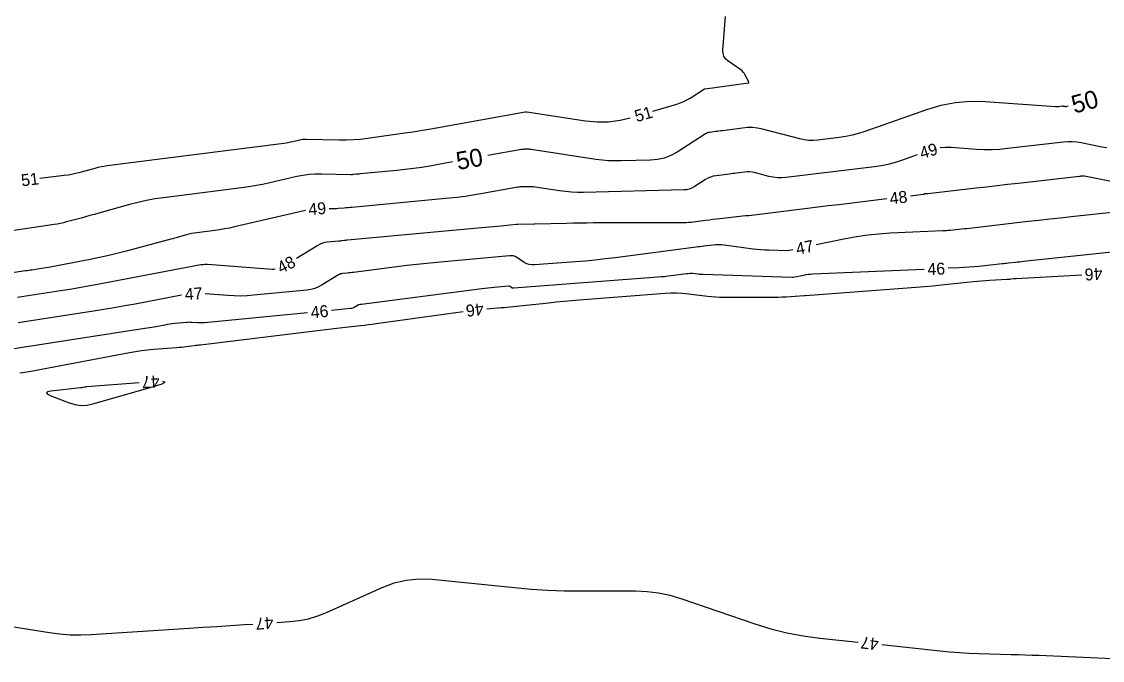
# Model space of a CAD drawing. Extents: x 2384780 to 2405861, y 547869 to 573706.
# Drawn here: x 2396311.9 to 2396492.9, y 552409.7 to 552516.8 of the extents above; entities that cross this region are included whole.
import ezdxf

# ---------------------------------------------------------------- set-up
doc = ezdxf.new("R2010")
doc.units = 0
doc.layers.add('Old_Level_60', color=7, linetype='Continuous')
doc.layers.add('Old_Level_61', color=7, linetype='Continuous')

msp = doc.modelspace()

# ---------------------------------------------------------------- linework, layer by layer
at = {"layer": 'Old_Level_60'}
for points in [[(2396417.6325, 552501.8185), (2396421.64225, 552503.0065), (2396422.2235, 552503.201), (2396422.78675, 552503.43475), (2396423.33175, 552503.708), (2396423.859, 552504.0205), (2396426.258, 552505.55875), (2396426.26775, 552505.56425), (2396426.278, 552505.5685), (2396426.2885, 552505.57175), (2396426.2995, 552505.57375), (2396426.336, 552505.57825), (2396426.344, 552505.57925), (2396426.35175, 552505.58025), (2396426.35975, 552505.58125), (2396426.3675, 552505.58225), (2396433.643, 552506.574), (2396433.67575, 552506.5835), (2396433.69625, 552506.601), (2396433.70425, 552506.6265), (2396433.7, 552506.6605), (2396433.666, 552506.784), (2396433.658, 552506.81025), (2396433.6485, 552506.836), (2396433.63775, 552506.861), (2396433.62575, 552506.88575), (2396433.0545, 552507.9685), (2396432.9205, 552508.19025), (2396432.76325, 552508.39175), (2396432.583, 552508.57275), (2396432.37975, 552508.73325), (2396430.20525, 552510.25475), (2396429.80275, 552510.61075), (2396429.5275, 552511.02725), (2396429.3795, 552511.504), (2396429.3585, 552512.041), (2396429.78275, 552517.69475)], [(2396314.887, 552490.5835), (2396318.99925, 552491.079), (2396319.72475, 552491.1805), (2396320.44475, 552491.30925), (2396321.15925, 552491.4655), (2396321.86825, 552491.649), (2396324.17575, 552492.2935), (2396324.672, 552492.4225), (2396325.172, 552492.53325), (2396325.67575, 552492.6255), (2396326.18325, 552492.69975), (2396355.791, 552496.4805), (2396356.165, 552496.533), (2396356.5375, 552496.59475), (2396356.90825, 552496.6655), (2396357.27725, 552496.74575), (2396358.48025, 552497.0225), (2396358.739, 552497.07375), (2396358.99925, 552497.10875), (2396359.26125, 552497.1275), (2396359.52475, 552497.13), (2396365.06625, 552497.01475), (2396366.25225, 552497.014), (2396367.4355, 552497.06125), (2396368.61575, 552497.1565), (2396369.793, 552497.2995), (2396376.0495, 552498.1885), (2396377.38925, 552498.385), (2396378.727, 552498.594), (2396380.06275, 552498.815), (2396381.3965, 552499.048), (2396396.25375, 552501.7155), (2396396.27975, 552501.7195), (2396396.30575, 552501.72275), (2396396.33175, 552501.72475), (2396396.35775, 552501.72575), (2396396.4435, 552501.72775), (2396396.46175, 552501.72775), (2396396.48, 552501.727), (2396396.49825, 552501.7255), (2396396.51625, 552501.72325), (2396406.35225, 552500.223), (2396408.29025, 552500.03325), (2396410.21375, 552500.0575), (2396412.12275, 552500.2955), (2396413.794, 552500.69425)], [(2396493.71725, 552495.657), (2396492.82775, 552495.789), (2396489.3885, 552496.504), (2396488.65, 552496.62725), (2396487.909, 552496.6905), (2396487.16525, 552496.6935), (2396486.419, 552496.6365), (2396477.06025, 552495.54825), (2396475.75975, 552495.4275), (2396474.45775, 552495.3675), (2396473.1545, 552495.36825), (2396471.84975, 552495.42975), (2396467.5855, 552495.73), (2396466.678, 552495.748), (2396465.783, 552495.67375), (2396465.744, 552495.66625)], [(2396461.92475, 552494.5025), (2396459.10775, 552493.50575), (2396458.04575, 552493.16225), (2396456.96975, 552492.879), (2396455.87975, 552492.65525), (2396454.77575, 552492.49175), (2396439.90525, 552490.7015), (2396439.1925, 552490.64875), (2396438.4845, 552490.66325), (2396437.78075, 552490.7445), (2396437.08175, 552490.8925), (2396434.64425, 552491.528), (2396434.23575, 552491.61375), (2396433.82475, 552491.65875), (2396433.41125, 552491.663), (2396432.9955, 552491.6265), (2396431.633, 552491.44075), (2396431.341, 552491.4015), (2396431.04875, 552491.363), (2396430.7565, 552491.3255), (2396430.46425, 552491.28875), (2396428.21675, 552491.0095), (2396427.74425, 552490.9245), (2396427.29025, 552490.789), (2396426.85425, 552490.60275), (2396426.4365, 552490.36625), (2396424.56225, 552489.1645), (2396424.151, 552488.9375), (2396423.72125, 552488.77225), (2396423.2725, 552488.66825), (2396422.80475, 552488.62575), (2396406.028, 552488.209), (2396405.0155, 552488.20625), (2396404.006, 552488.24775), (2396402.99925, 552488.334), (2396401.99525, 552488.4645), (2396397.88425, 552489.0915), (2396397.6, 552489.1285), (2396397.31525, 552489.15325), (2396397.0295, 552489.16525), (2396396.743, 552489.165), (2396395.80575, 552489.1435), (2396395.6055, 552489.135), (2396395.40575, 552489.119), (2396395.207, 552489.095), (2396395.00875, 552489.06325), (2396388.8135, 552487.951), (2396387.484, 552487.72675), (2396386.1505, 552487.531), (2396384.8135, 552487.36325), (2396383.47225, 552487.22375), (2396367.19925, 552485.7045), (2396366.87825, 552485.6745), (2396366.55725, 552485.6445), (2396366.23625, 552485.6145), (2396365.91525, 552485.5845), (2396364.8665, 552485.4865), (2396364.6415, 552485.46875), (2396364.4165, 552485.4575), (2396364.19125, 552485.4525), (2396363.96575, 552485.454), (2396363.37475, 552485.46625)], [(2396501.4165, 552488.63325), (2396489.94875, 552490.9265), (2396489.864, 552490.94025), (2396489.779, 552490.94725), (2396489.6935, 552490.948), (2396489.60775, 552490.94225), (2396489.32725, 552490.91275), (2396489.26725, 552490.90625), (2396489.20725, 552490.89975), (2396489.14725, 552490.893), (2396489.087, 552490.88625), (2396478.81725, 552489.71), (2396477.0585, 552489.50825), (2396475.29975, 552489.30575), (2396473.54125, 552489.10225), (2396471.78275, 552488.89825), (2396463.672, 552487.955), (2396463.6245, 552487.9505), (2396463.57675, 552487.9485), (2396463.529, 552487.9485), (2396463.48125, 552487.95075), (2396463.32525, 552487.96175), (2396463.292, 552487.96225), (2396463.25925, 552487.95975), (2396463.22675, 552487.9535), (2396463.195, 552487.944), (2396463.01475, 552487.88025), (2396462.976, 552487.86775), (2396462.9365, 552487.85725), (2396462.8965, 552487.84925), (2396462.85625, 552487.84325), (2396460.78275, 552487.5935)], [(2396456.8115, 552487.1155), (2396448.76925, 552486.14725), (2396447.01825, 552485.93525), (2396445.2675, 552485.721), (2396443.517, 552485.5045), (2396441.76675, 552485.28575), (2396433.713, 552484.274), (2396433.65625, 552484.26875), (2396433.59975, 552484.267), (2396433.543, 552484.269), (2396433.4865, 552484.27475), (2396433.3015, 552484.299), (2396433.262, 552484.303), (2396433.22225, 552484.3045), (2396433.1825, 552484.3035), (2396433.143, 552484.30025), (2396428.85575, 552483.796), (2396428.25025, 552483.724), (2396427.645, 552483.65), (2396427.04, 552483.574), (2396426.43525, 552483.49625), (2396424.45975, 552483.239), (2396424.03625, 552483.19075), (2396423.6115, 552483.15575), (2396423.186, 552483.1345), (2396422.7595, 552483.1265), (2396407.70425, 552483.085), (2396406.5635, 552483.07875), (2396405.423, 552483.066), (2396404.28225, 552483.04725), (2396403.14175, 552483.022), (2396397.8455, 552482.8905), (2396397.83275, 552482.8905), (2396397.81975, 552482.891), (2396397.807, 552482.892), (2396397.7945, 552482.89375), (2396397.753, 552482.9), (2396397.744, 552482.90125), (2396397.735, 552482.902), (2396397.726, 552482.9025), (2396397.71725, 552482.9025), (2396395.002, 552482.84025), (2396394.978, 552482.83925), (2396394.95375, 552482.83725), (2396394.92975, 552482.8345), (2396394.906, 552482.8305), (2396394.828, 552482.8165), (2396394.81125, 552482.81375), (2396394.7945, 552482.81125), (2396394.77775, 552482.80925), (2396394.76075, 552482.8075), (2396391.6055, 552482.513), (2396390.92925, 552482.44975), (2396390.253, 552482.387), (2396389.577, 552482.3245), (2396388.90075, 552482.26225), (2396366.43525, 552480.19575), (2396366.29125, 552480.18175), (2396366.14725, 552480.1665), (2396366.0035, 552480.15), (2396365.85975, 552480.13225), (2396365.39075, 552480.0715), (2396365.29025, 552480.059), (2396365.1895, 552480.0475), (2396365.08875, 552480.03675), (2396364.988, 552480.02675), (2396363.04875, 552479.84575), (2396362.64075, 552479.78425), (2396362.24775, 552479.67775), (2396361.87, 552479.52625), (2396361.50725, 552479.3295), (2396357.9275, 552477.12)], [(2396359.4075, 552485.14925), (2396347.51475, 552482.41325), (2396346.6925, 552482.23475), (2396345.8665, 552482.07675), (2396345.037, 552481.93925), (2396344.2035, 552481.82225), (2396341.185, 552481.437), (2396340.74725, 552481.373), (2396340.31275, 552481.29325), (2396339.88125, 552481.19775), (2396339.453, 552481.0865), (2396338.0595, 552480.69725), (2396337.76075, 552480.61425), (2396337.46175, 552480.53175), (2396337.16275, 552480.45), (2396336.8635, 552480.36925), (2396329.602, 552478.414), (2396328.04275, 552478.00975), (2396326.4765, 552477.63525), (2396324.90375, 552477.29), (2396323.324, 552476.9745), (2396316.337, 552475.64675), (2396315.9595, 552475.57675), (2396315.5815, 552475.51), (2396315.20275, 552475.4465), (2396314.8235, 552475.38625), (2396313.58375, 552475.19475), (2396313.31825, 552475.15375), (2396313.0525, 552475.1135), (2396312.7865, 552475.0735), (2396312.52075, 552475.034), (2396298.5205, 552472.96475)], [(2396496.175, 552484.99025), (2396487.737, 552484.1015), (2396485.929, 552483.909), (2396484.1215, 552483.7125), (2396482.3145, 552483.51175), (2396480.508, 552483.307), (2396470.66, 552482.179), (2396470.21625, 552482.12875), (2396469.77225, 552482.0795), (2396469.32825, 552482.03125), (2396468.88425, 552481.98425), (2396467.4335, 552481.832), (2396467.12225, 552481.80175), (2396466.811, 552481.77625), (2396466.499, 552481.7555), (2396466.187, 552481.7395), (2396457.37625, 552481.35425), (2396455.493, 552481.234), (2396453.619, 552481.03825), (2396451.75475, 552480.767), (2396449.89975, 552480.42025), (2396444.97125, 552479.39575)], [(2396441.055, 552478.582), (2396440.1705, 552478.398), (2396440.16375, 552478.39675), (2396440.15675, 552478.39575), (2396440.15, 552478.395), (2396440.143, 552478.3945), (2396440.1205, 552478.3935), (2396440.11575, 552478.39325), (2396440.11075, 552478.39325), (2396440.106, 552478.39325), (2396440.10125, 552478.3935), (2396437.03575, 552478.4985), (2396436.3795, 552478.529), (2396435.7245, 552478.57525), (2396435.071, 552478.63725), (2396434.41875, 552478.71525), (2396429.5825, 552479.353), (2396429.114, 552479.4), (2396428.64525, 552479.418), (2396428.17625, 552479.40675), (2396427.707, 552479.366), (2396426.17375, 552479.18575), (2396425.8455, 552479.14675), (2396425.517, 552479.1065), (2396425.189, 552479.0655), (2396424.86075, 552479.02325), (2396411.3025, 552477.258), (2396409.64275, 552477.053), (2396407.98075, 552476.87), (2396406.31625, 552476.709), (2396404.64975, 552476.57), (2396397.79325, 552476.04375), (2396397.33925, 552476.04425), (2396396.90325, 552476.1165), (2396396.48575, 552476.26075), (2396396.0865, 552476.477), (2396394.81175, 552477.3005), (2396394.53225, 552477.45125), (2396394.24, 552477.5505), (2396393.93525, 552477.598), (2396393.61775, 552477.594), (2396381.42025, 552476.472), (2396379.7445, 552476.31), (2396378.07075, 552476.133), (2396376.3985, 552475.9405), (2396374.728, 552475.73275), (2396367.439, 552474.792), (2396367.1875, 552474.76075), (2396366.93575, 552474.73175), (2396366.68375, 552474.70475), (2396366.4315, 552474.68), (2396365.607, 552474.603), (2396365.4335, 552474.577), (2396365.2665, 552474.53175), (2396365.10575, 552474.46725), (2396364.9515, 552474.38375), (2396362.20125, 552472.686), (2396361.5995, 552472.3595), (2396360.97275, 552472.107), (2396360.321, 552471.92875), (2396359.644, 552471.8245), (2396350.69475, 552470.95425), (2396349.6175, 552470.873), (2396348.54, 552470.83825), (2396347.46175, 552470.85075), (2396346.38325, 552470.90975), (2396342.618, 552471.19775)], [(2396505.12875, 552479.2895), (2396479.75225, 552476.617), (2396479.39325, 552476.57875), (2396479.03425, 552476.53975), (2396478.6755, 552476.5), (2396478.31675, 552476.45925), (2396477.145, 552476.325), (2396476.894, 552476.29675), (2396476.64275, 552476.26875), (2396476.3915, 552476.2415), (2396476.14025, 552476.21475), (2396472.265, 552475.8085), (2396471.434, 552475.7275), (2396470.60225, 552475.6595), (2396469.76925, 552475.604), (2396468.93575, 552475.56125), (2396467.0975, 552475.481)], [(2396354.36375, 552475.32975), (2396354.32775, 552475.321), (2396354.0805, 552475.293), (2396353.8275, 552475.29675), (2396342.98325, 552476.126), (2396342.875, 552476.132), (2396342.7665, 552476.13325), (2396342.65825, 552476.13), (2396342.55, 552476.122), (2396342.1965, 552476.0885), (2396342.121, 552476.0805), (2396342.0455, 552476.07075), (2396341.9705, 552476.059), (2396341.8955, 552476.04575), (2396324.56975, 552472.7535), (2396323.02625, 552472.467), (2396321.48025, 552472.194), (2396319.932, 552471.93425), (2396318.38125, 552471.688), (2396313.3125, 552470.905), (2396312.226, 552470.738), (2396311.1395, 552470.57275)], [(2396463.10125, 552475.30625), (2396444.44475, 552474.4905), (2396444.053, 552474.4655), (2396443.66325, 552474.42475), (2396443.2755, 552474.3685), (2396442.88975, 552474.29625), (2396441.141, 552473.93275), (2396441.11725, 552473.92825), (2396441.0935, 552473.92475), (2396441.0695, 552473.92225), (2396441.0455, 552473.92075), (2396440.9665, 552473.917), (2396440.94975, 552473.91625), (2396440.93275, 552473.916), (2396440.916, 552473.916), (2396440.899, 552473.9165), (2396426.07075, 552474.42475), (2396425.8385, 552474.4355), (2396425.60675, 552474.452), (2396425.3755, 552474.474), (2396425.14475, 552474.5015), (2396424.27225, 552474.6165), (2396424.1705, 552474.62675), (2396424.06875, 552474.63075), (2396423.96675, 552474.62825), (2396423.865, 552474.6195), (2396423.532, 552474.58025), (2396423.4605, 552474.57175), (2396423.38925, 552474.563), (2396423.318, 552474.55425), (2396423.24675, 552474.545), (2396420.68075, 552474.211), (2396420.1305, 552474.143), (2396419.5795, 552474.08225), (2396419.02775, 552474.029), (2396418.47525, 552473.98275), (2396394.35375, 552472.13125), (2396394.25325, 552472.1315), (2396394.15675, 552472.1475), (2396394.06425, 552472.1795), (2396393.976, 552472.22725), (2396393.69375, 552472.4095), (2396393.632, 552472.443), (2396393.56725, 552472.46475), (2396393.49975, 552472.47525), (2396393.4295, 552472.4745), (2396391.02025, 552472.25275), (2396390.50425, 552472.203), (2396389.98875, 552472.1485), (2396389.47375, 552472.08925), (2396388.95925, 552472.02525), (2396368.8, 552469.424), (2396368.74125, 552469.41675), (2396368.6825, 552469.40975), (2396368.6235, 552469.4035), (2396368.56475, 552469.39775), (2396368.372, 552469.37975), (2396368.3315, 552469.37375), (2396368.2925, 552469.36325), (2396368.255, 552469.348), (2396368.219, 552469.3285), (2396367.57675, 552468.932), (2396367.436, 552468.85575), (2396367.28975, 552468.79675), (2396367.1375, 552468.75525), (2396366.97925, 552468.73075), (2396363.7545, 552468.41725)], [(2396389.789, 552468.70425), (2396392.1865, 552468.8925), (2396392.70125, 552468.93475), (2396393.21575, 552468.9805), (2396393.73, 552469.0295), (2396394.24375, 552469.08225), (2396400.175, 552469.71075), (2396401.44625, 552469.841), (2396402.7185, 552469.963), (2396403.9915, 552470.0765), (2396405.265, 552470.18125), (2396419.68075, 552471.3205), (2396420.657, 552471.37275), (2396421.63225, 552471.37525), (2396422.60625, 552471.32775), (2396423.579, 552471.23025), (2396426.755, 552470.8305), (2396427.43625, 552470.75525), (2396428.119, 552470.701), (2396428.80275, 552470.66775), (2396429.48825, 552470.65525), (2396437.29975, 552470.632), (2396437.9625, 552470.63575), (2396438.62475, 552470.65025), (2396439.287, 552470.67575), (2396439.94875, 552470.7125), (2396443.00225, 552470.907), (2396443.01925, 552470.908), (2396443.036, 552470.90925), (2396443.053, 552470.9105), (2396443.06975, 552470.91175), (2396443.12475, 552470.91575), (2396443.13675, 552470.91675), (2396443.1485, 552470.9175), (2396443.16025, 552470.9185), (2396443.172, 552470.91925), (2396460.244, 552472.19325), (2396461.68, 552472.306), (2396463.11525, 552472.43), (2396464.54925, 552472.56475), (2396465.98225, 552472.711), (2396471.28475, 552473.27175), (2396471.9765, 552473.3405), (2396472.66875, 552473.4005), (2396473.362, 552473.4515), (2396474.05575, 552473.49375), (2396476.99225, 552473.65325), (2396477.14375, 552473.6625), (2396477.295, 552473.6735), (2396477.446, 552473.6865), (2396477.59675, 552473.7015), (2396478.0895, 552473.75325), (2396478.19525, 552473.76375), (2396478.30075, 552473.773), (2396478.40675, 552473.78075), (2396478.51275, 552473.78725), (2396489.48775, 552474.3945)], [(2396338.64, 552470.9695), (2396330.85475, 552469.49), (2396329.1195, 552469.16825), (2396327.38175, 552468.86125), (2396325.6415, 552468.56925), (2396323.89875, 552468.29225), (2396311.25925, 552466.34)], [(2396359.77325, 552468.03), (2396342.5225, 552466.3525), (2396342.22375, 552466.32975), (2396341.92475, 552466.32025), (2396341.62575, 552466.32375), (2396341.32675, 552466.34), (2396340.34925, 552466.41475), (2396340.13975, 552466.42625), (2396339.9305, 552466.429), (2396339.72125, 552466.4225), (2396339.51225, 552466.40725), (2396337.5235, 552466.2185), (2396337.098, 552466.17325), (2396336.674, 552466.118), (2396336.2515, 552466.053), (2396335.83025, 552465.978), (2396334.0515, 552465.64), (2396333.67, 552465.56925), (2396333.288, 552465.50175), (2396332.9055, 552465.4375), (2396332.5225, 552465.37675), (2396308.0015, 552461.58875)], [(2396311.58, 552457.93775), (2396312.3625, 552458.063), (2396313.143, 552458.20275), (2396329.9465, 552461.377), (2396330.94025, 552461.55075), (2396331.93725, 552461.69775), (2396332.938, 552461.8175), (2396333.9425, 552461.9105), (2396337.83725, 552462.218), (2396338.2375, 552462.25175), (2396338.637, 552462.28975), (2396339.03625, 552462.33225), (2396339.435, 552462.37875), (2396340.737, 552462.5385), (2396341.016, 552462.57275), (2396341.29525, 552462.607), (2396341.57425, 552462.641), (2396341.85325, 552462.67525), (2396361.8995, 552465.13325), (2396362.82825, 552465.2455), (2396363.75725, 552465.35475), (2396364.68675, 552465.461), (2396365.6165, 552465.56425), (2396368.65425, 552465.89625), (2396369.30475, 552465.97), (2396369.955, 552466.04825), (2396370.6045, 552466.13125), (2396371.25325, 552466.21875), (2396385.8165, 552468.2415)], [(2396331.55275, 552456.28925), (2396322.79275, 552455.59775), (2396322.6845, 552455.58775), (2396322.57675, 552455.575), (2396322.4695, 552455.559), (2396322.3625, 552455.54025), (2396322.01375, 552455.4745), (2396321.939, 552455.461), (2396321.864, 552455.449), (2396321.78875, 552455.4385), (2396321.71325, 552455.42925), (2396316.75375, 552454.875), (2396316.20375, 552454.77075), (2396316.005, 552454.61975), (2396316.1575, 552454.42225), (2396316.66125, 552454.17825)], [(2396316.66125, 552454.17825), (2396319.8315, 552452.93075), (2396320.806, 552452.632), (2396321.78875, 552452.50025), (2396322.7795, 552452.53525), (2396323.7785, 552452.73725), (2396333.79525, 552455.58475), (2396335.39525, 552456.0965), (2396335.9025, 552456.41225), (2396335.53975, 552456.486)], [(2396252.80525, 552430.2845), (2396273.22475, 552423.2675), (2396276.629, 552422.16625), (2396280.0665, 552421.19075), (2396283.537, 552420.34075), (2396287.041, 552419.6165), (2396298.541, 552417.45625), (2396301.00675, 552417.001), (2396303.475, 552416.5615), (2396305.94625, 552416.13725), (2396308.42, 552415.72875), (2396316.526, 552414.416), (2396318.26525, 552414.18425), (2396320.0095, 552414.05125), (2396321.75825, 552414.017), (2396323.51175, 552414.08175), (2396339.91575, 552415.14825), (2396342.233, 552415.29875), (2396344.5505, 552415.4495), (2396346.868, 552415.60025), (2396349.18525, 552415.75075), (2396350.611, 552415.8435)], [(2396354.6025, 552416.103), (2396356.7555, 552416.243), (2396358.36025, 552416.419), (2396359.92975, 552416.73575), (2396361.464, 552417.19325), (2396362.96325, 552417.792), (2396372.244, 552421.9825), (2396374.2555, 552422.741), (2396376.31275, 552423.2205), (2396378.4155, 552423.421), (2396380.56375, 552423.34275), (2396394.4455, 552421.9495), (2396397.2245, 552421.7055), (2396400.007, 552421.53125), (2396402.793, 552421.42675), (2396405.5825, 552421.392), (2396414.70025, 552421.392), (2396416.641, 552421.31275), (2396418.5555, 552421.07575), (2396420.4435, 552420.68025), (2396422.30525, 552420.12675), (2396434.6915, 552415.88875), (2396437.36275, 552415.05725), (2396440.06775, 552414.37925), (2396442.80675, 552413.8545), (2396445.5795, 552413.4835), (2396452.017, 552412.804)], [(2396455.995, 552412.38425), (2396465.7, 552411.35975), (2396467.34475, 552411.20225), (2396468.99125, 552411.076), (2396470.64, 552410.98125), (2396472.291, 552410.91775), (2396477.68725, 552410.7625), (2396478.8435, 552410.72725), (2396479.99975, 552410.68775), (2396481.15575, 552410.64425), (2396482.3115, 552410.59675), (2396502.126, 552409.7465)]]:
    msp.add_lwpolyline(points, dxfattribs=at)
at = {"layer": 'Old_Level_61'}
for points in [[(2396487.22575, 552502.67425), (2396486.9595, 552502.6005), (2396486.88725, 552502.585), (2396486.8145, 552502.57825), (2396486.74175, 552502.58025), (2396486.6685, 552502.591), (2396486.429, 552502.64075), (2396486.3775, 552502.6495), (2396486.326, 552502.65375), (2396486.27425, 552502.654), (2396486.22225, 552502.65), (2396485.6075, 552502.5785), (2396485.47575, 552502.56625), (2396485.344, 552502.56025), (2396485.21175, 552502.56025), (2396485.07975, 552502.5665), (2396473.30425, 552503.3955), (2396470.79825, 552503.4455), (2396468.327, 552503.24), (2396465.89025, 552502.7795), (2396463.48825, 552502.06325), (2396453.141, 552498.40225), (2396452.0925, 552498.0635), (2396451.03025, 552497.7835), (2396449.95425, 552497.563), (2396448.86425, 552497.40125), (2396445.2815, 552496.97), (2396444.51625, 552496.9135), (2396443.75575, 552496.92875), (2396443, 552497.01625), (2396442.2495, 552497.17525), (2396435.98425, 552498.8085), (2396435.1565, 552498.98225), (2396434.324, 552499.0735), (2396433.48625, 552499.08225), (2396432.64375, 552499.00825), (2396429.28, 552498.54975), (2396428.99025, 552498.51075), (2396428.70025, 552498.4725), (2396428.41, 552498.435), (2396428.12, 552498.39875), (2396427.17175, 552498.281), (2396426.97225, 552498.245), (2396426.78075, 552498.18775), (2396426.59675, 552498.10925), (2396426.4205, 552498.0095), (2396421.6745, 552494.9665), (2396420.63375, 552494.39225), (2396419.545, 552493.9735), (2396418.409, 552493.71025), (2396417.225, 552493.6025), (2396412.29425, 552493.48), (2396411.239, 552493.477), (2396410.18675, 552493.52025), (2396409.1375, 552493.61025), (2396408.09125, 552493.74625), (2396397.208, 552495.40625), (2396397.053, 552495.42625), (2396396.8975, 552495.43975), (2396396.74175, 552495.4465), (2396396.58525, 552495.44625), (2396396.074, 552495.4345), (2396395.9645, 552495.43), (2396395.85575, 552495.421), (2396395.74725, 552495.408), (2396395.639, 552495.39075), (2396389.9645, 552494.372)], [(2396384.05875, 552493.31175), (2396380.27225, 552492.632), (2396378.895, 552492.39975), (2396377.514, 552492.19675), (2396376.12875, 552492.023), (2396374.73975, 552491.8785), (2396368.552, 552491.30075), (2396368.4, 552491.2865), (2396368.248, 552491.2725), (2396368.09625, 552491.25825), (2396367.94425, 552491.244), (2396367.44825, 552491.19775), (2396367.34175, 552491.18925), (2396367.23525, 552491.184), (2396367.12875, 552491.1815), (2396367.022, 552491.18225), (2396362.10525, 552491.2845), (2396361.055, 552491.27425), (2396360.01125, 552491.19925), (2396358.9745, 552491.05975), (2396357.944, 552490.85575), (2396353.22825, 552489.771), (2396352.2155, 552489.551), (2396351.19825, 552489.3565), (2396350.1765, 552489.18725), (2396349.15025, 552489.04325), (2396335.651, 552487.3195), (2396334.1985, 552487.10725), (2396332.75675, 552486.8425), (2396331.32525, 552486.52575), (2396329.90475, 552486.1565), (2396324.7815, 552484.72575), (2396324.04025, 552484.51975), (2396323.2985, 552484.31525), (2396322.55625, 552484.11275), (2396321.81375, 552483.91175), (2396319.38675, 552483.25825), (2396318.86525, 552483.126), (2396318.34025, 552483.00925), (2396317.81225, 552482.908), (2396317.281, 552482.8225), (2396309.10925, 552481.627)]]:
    msp.add_lwpolyline(points, dxfattribs=at)

# ---------------------------------------------------------------- texts
at = {"layer": 'Old_Level_60'}
for s, rotation, p in [('51', 16.3252111, (2396414.908, 552499.97225)), ('49', 16.9482556, (2396462.68575, 552493.7815)), ('51', 6.872125, (2396311.89525, 552489.2155)), ('48', 6.8647083, (2396457.42375, 552486.182)), ('49', 4.5691306, (2396359.97925, 552484.373)), ('47', 11.7411333, (2396441.8135, 552477.71825)), ('48', 26.6721444, (2396355.304, 552474.5475)), ('46', 2.5032528, (2396463.66425, 552474.32975)), ('46', 183.3369806, (2396492.90425, 552475.59025)), ('47', 3.2825056, (2396339.24875, 552470.1455)), ('46', 5.554425, (2396360.38725, 552467.085)), ('46', 186.6421917, (2396389.1535, 552469.671)), ('47', 182.8244778, (2396334.9285, 552457.516)), ('47', 183.7196694, (2396353.97175, 552417.064)), ('47', 173.9751833, (2396455.536, 552413.43825))]:
    msp.add_text(s, height=2, rotation=rotation, dxfattribs=at).set_placement(p)
at = {"layer": 'Old_Level_61'}
for rotation, p in [(15.4674722, (2396488.24075, 552501.39875)), (10.1779528, (2396384.95175, 552491.948))]:
    msp.add_text('50', height=3, rotation=rotation, dxfattribs=at).set_placement(p)

doc.saveas('drawing.dxf')
